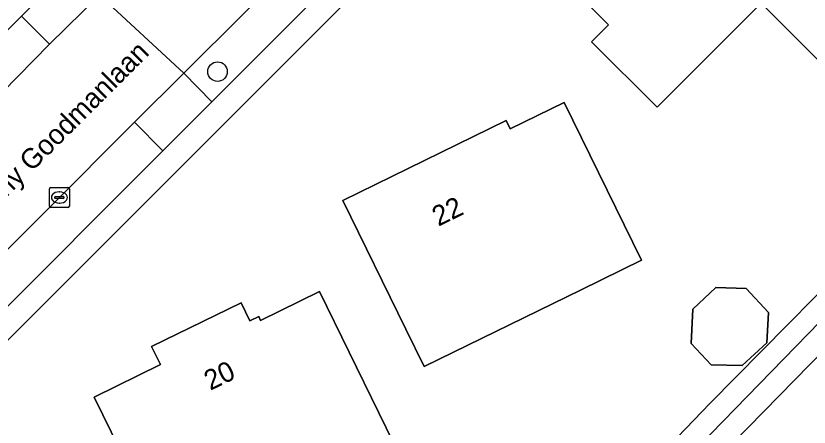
# Model space of a CAD drawing. Extents: x 160455 to 162082, y 388339 to 389736.
# Drawn here: x 160867.55 to 160907.21, y 389266.53 to 389287.09 of the extents above; entities that cross this region are included whole.
import ezdxf

# ---------------------------------------------------------------- set-up
doc = ezdxf.new("R2010")
doc.units = 0
for name, color, linetype in [('IMGEO_Berm_groen', 7, 'Continuous'), ('IMGEO_Boom', 7, 'Continuous'), ('IMGEO_Erf', 7, 'Continuous'), ('IMGEO_Groenvoorziening', 7, 'Continuous'), ('IMGEO_Hek', 7, 'Continuous'), ('IMGEO_Kolk', 7, 'Continuous'), ('IMGEO_Openbare_ruimte_label', 7, 'Continuous'), ('IMGEO_Pand', 7, 'Continuous'), ('IMGEO_Pand_nummerreeks', 7, 'Continuous'), ('IMGEO_Parkeervlak_open', 7, 'Continuous'), ('IMGEO_Rijbaan_lokaal_gesloten', 7, 'Continuous'), ('IMGEO_Voetpad_open', 7, 'Continuous')]:
    doc.layers.add(name, color=color, linetype=linetype)

msp = doc.modelspace()

# ---------------------------------------------------------------- linework, layer by layer
at = {"layer": 'IMGEO_Berm_groen'}
msp.add_lwpolyline([(160870.656, 389228.309), (160890.394, 389248.173), (160892.2, 389250), (160914.881, 389272.948), (160920.665, 389278.775), (160922.065, 389280.415), (160923.85, 389282.308), (160923.562, 389282.652), (160921.88, 389284.617), (160887.998, 389250), (160853.879, 389215.14), (160851.494, 389212.563), (160848.916, 389210.18), (160846.16, 389208.004), (160846.913, 389206.534), (160847.69, 389206.907), (160850.62, 389209.147), (160857.999, 389215.772)], close=True, dxfattribs=at)
at = {"layer": 'IMGEO_Boom'}
msp.add_circle((160877.632, 389284.305), 0.489, dxfattribs=at)
at = {"layer": 'IMGEO_Erf'}
for points in [[(160900.397, 389304.112), (160889.626, 389293.379), (160867.245, 389270.976), (160846.216, 389250), (160833.909, 389237.724), (160832.397, 389236.292), (160844.925, 389210.52), (160845.146, 389210.064), (160857.93, 389221.775), (160881.681, 389246.302), (160902.239, 389267.711)], [(160902.239, 389267.711), (160920.48, 389286.174), (160918.329, 389288.512)]]:
    msp.add_lwpolyline(points, dxfattribs=at)
for points in [[(160894.382, 389289.448), (160897.104, 389292.173), (160900.369, 389295.444), (160903.086, 389298.164), (160905.888, 389295.361), (160906.744, 389296.217), (160910.002, 389292.95), (160909.613, 389292.561), (160910.158, 389292.017), (160909.614, 389291.473), (160914.047, 389287.043), (160909.778, 389282.768), (160904.809, 389287.73), (160899.607, 389282.52), (160896.33, 389285.793), (160897.185, 389286.649)], [(160883.896, 389277.861), (160892.054, 389281.856), (160892.258, 389281.44), (160894.959, 389282.763), (160898.821, 389274.877), (160895.804, 389273.4), (160887.961, 389269.56), (160887.049, 389271.423)], [(160902.546, 389273.503), (160904.054, 389273.464), (160905.176, 389272.269), (160905.09, 389270.745), (160903.863, 389269.608), (160902.308, 389269.647), (160901.303, 389270.718), (160901.399, 389272.42)], [(160871.472, 389268.035), (160874.775, 389269.667), (160874.333, 389270.562), (160878.816, 389272.743), (160879.253, 389271.85), (160879.69, 389272.064), (160879.786, 389271.868), (160882.732, 389273.308), (160887.176, 389264.22), (160884.23, 389262.779), (160884.326, 389262.583), (160883.879, 389262.365), (160884.316, 389261.472), (160879.852, 389259.29), (160878.612, 389261.825), (160875.3, 389260.206)]]:
    msp.add_lwpolyline(points, close=True, dxfattribs=at)
at = {"layer": 'IMGEO_Groenvoorziening'}
for points in [[(160853.898, 389216.458), (160886.534, 389250), (160921.088, 389285.514), (160920.48, 389286.174), (160902.239, 389267.711), (160881.681, 389246.302), (160857.93, 389221.775), (160845.146, 389210.064), (160845.569, 389209.194), (160848.528, 389211.401), (160851.31, 389213.827)], [(160853.879, 389215.14), (160887.998, 389250), (160921.88, 389284.617), (160921.088, 389285.514), (160886.534, 389250), (160853.898, 389216.458), (160851.31, 389213.827), (160848.528, 389211.401), (160845.569, 389209.194), (160845.733, 389208.863), (160846.16, 389208.004), (160848.916, 389210.18), (160851.494, 389212.563)]]:
    msp.add_lwpolyline(points, close=True, dxfattribs=at)
at = {"layer": 'IMGEO_Hek'}
msp.add_lwpolyline([(160845.146, 389210.064), (160857.93, 389221.775), (160881.681, 389246.302), (160902.239, 389267.711), (160920.48, 389286.174)], dxfattribs=at)
at = {"layer": 'IMGEO_Kolk'}
for p, q in [((160869.225, 389277.585), (160869.225, 389278.437)), ((160869.3, 389278.511), (160870.152, 389278.511)), ((160869.713, 389278.291), (160869.738, 389278.291)), ((160870.226, 389278.437), (160870.226, 389277.585)), ((160869.484, 389278.005), (160869.484, 389278.017)), ((160869.922, 389277.968), (160869.524, 389277.968)), ((160869.527, 389278.054), (160869.925, 389278.054)), ((160869.968, 389278.017), (160869.968, 389278.005)), ((160870.152, 389277.511), (160869.3, 389277.511)), ((160869.736, 389277.731), (160869.711, 389277.731))]:
    msp.add_line(p, q, dxfattribs=at)
for points in [[(160869.225, 389277.585), (160869.225, 389278.437)], [(160869.3, 389278.511), (160870.152, 389278.511)], [(160870.226, 389278.437), (160870.226, 389277.585)], [(160870.152, 389277.511), (160869.3, 389277.511)]]:
    msp.add_lwpolyline(points, dxfattribs=at)
for centre, radius, start, end in [((160869.302, 389278.435), 0.0765, 91.552, 178.448), ((160869.302, 389278.435), 0.0765, 91.552, 178.448), ((160870.15, 389278.435), 0.0765, 1.552, 88.448), ((160870.15, 389278.435), 0.0765, 1.552, 88.448), ((160869.524, 389278.014), 0.0403, 85.8775, 175.7526), ((160869.521, 389278.004), 0.0366, 178.938, 274.7102), ((160869.925, 389278.011), 0.043, 264.8664, 352.4533), ((160869.929, 389278.016), 0.0386, 1.7309, 96.639), ((160869.302, 389277.587), 0.0765, 181.552, 268.448), ((160869.302, 389277.587), 0.0765, 181.552, 268.448), ((160870.15, 389277.587), 0.0765, 271.552, 358.448), ((160870.15, 389277.587), 0.0765, 271.552, 358.448)]:
    msp.add_arc(centre, radius, start, end, dxfattribs=at)
for centre, major_axis, ratio, start_param, end_param in [((160869.712, 389278.011), (-0.387, 0.002), 0.722429, 4.712389, 7.853982), ((160869.737, 389278.011), (-0.39, 0.002), 0.717154, 1.570796, 4.712389)]:
    msp.add_ellipse(centre, major_axis=major_axis, ratio=ratio, start_param=start_param, end_param=end_param, dxfattribs=at)
at = {"layer": 'IMGEO_Pand'}
for points in [[(160900.369, 389295.444), (160897.104, 389292.173), (160894.382, 389289.448), (160897.185, 389286.649), (160896.33, 389285.793), (160899.607, 389282.52), (160904.809, 389287.73), (160909.778, 389282.768), (160914.047, 389287.043), (160909.614, 389291.473), (160910.158, 389292.017), (160909.613, 389292.561), (160910.002, 389292.95), (160906.744, 389296.217), (160905.888, 389295.361), (160903.086, 389298.164)], [(160894.959, 389282.763), (160892.258, 389281.44), (160892.054, 389281.856), (160883.896, 389277.861), (160887.049, 389271.423), (160887.961, 389269.56), (160895.804, 389273.4), (160898.821, 389274.877)], [(160902.546, 389273.503), (160901.399, 389272.42), (160901.303, 389270.718), (160902.308, 389269.647), (160903.863, 389269.608), (160905.09, 389270.745), (160905.176, 389272.269), (160904.054, 389273.464)], [(160879.852, 389259.29), (160884.316, 389261.472), (160883.879, 389262.365), (160884.326, 389262.583), (160884.23, 389262.779), (160887.176, 389264.22), (160882.732, 389273.308), (160879.786, 389271.868), (160879.69, 389272.064), (160879.253, 389271.85), (160878.816, 389272.743), (160874.333, 389270.562), (160874.775, 389269.667), (160871.472, 389268.035), (160875.3, 389260.206), (160878.612, 389261.825)]]:
    msp.add_lwpolyline(points, close=True, dxfattribs=at)
at = {"layer": 'IMGEO_Parkeervlak_open'}
for points in [[(160877.348, 389282.798), (160886.248, 389291.702), (160884.846, 389293.124), (160881.993, 389290.255), (160875.951, 389284.22)], [(160852.749, 389271.986), (160854.165, 389270.591), (160854.83, 389271.264), (160866.057, 389282.459), (160869.235, 389285.669), (160867.83, 389287.079)], [(160864.587, 389272.863), (160865.987, 389271.421), (160874.893, 389280.341), (160873.485, 389281.773)]]:
    msp.add_lwpolyline(points, close=True, dxfattribs=at)
at = {"layer": 'IMGEO_Rijbaan_lokaal_gesloten'}
msp.add_lwpolyline([(160895.89, 389304.204), (160896.127, 389304.406), (160891.965, 389308.376), (160891.545, 389307.928), (160877.421, 389293.854), (160871.723, 389288.141), (160875.951, 389284.22), (160881.993, 389290.255), (160884.846, 389293.124), (160887.308, 389295.575), (160887.728, 389296.003), (160890.188, 389298.472)], close=True, dxfattribs=at)
msp.add_lwpolyline([(160827.481, 389236.456), (160828.316, 389237.065), (160830.464, 389238.895), (160832.095, 389240.446), (160840.181, 389248.482), (160841.68, 389250), (160842.472, 389250.802), (160842.642, 389250.949), (160845.616, 389253.922), (160848.091, 389256.368), (160858.987, 389267.272), (160862.113, 389270.389), (160864.587, 389272.863), (160873.485, 389281.773), (160875.951, 389284.22), (160871.723, 389288.141), (160869.235, 389285.669), (160866.057, 389282.459), (160854.83, 389271.264), (160854.165, 389270.591)], dxfattribs=at)
at = {"layer": 'IMGEO_Voetpad_open'}
for points in [[(160867.83, 389287.079), (160870.28, 389289.553), (160890.552, 389309.774), (160893.962, 389313.171), (160891.778, 389315.254), (160891.643, 389315.376)], [(160903.232, 389304.131), (160903.211, 389304.153), (160900.943, 389306.373), (160897.541, 389302.991), (160891.593, 389297.036), (160889.133, 389294.59), (160888.704, 389294.164), (160886.248, 389291.702), (160877.348, 389282.798), (160874.893, 389280.341), (160865.987, 389271.421), (160863.543, 389268.957), (160849.509, 389254.958)], [(160867.245, 389270.976), (160889.626, 389293.379), (160900.397, 389304.112)], [(160849.659, 389268.071), (160849.229, 389268.485), (160852.749, 389271.986), (160867.83, 389287.079)]]:
    msp.add_lwpolyline(points, dxfattribs=at)
for points in [[(160870.28, 389289.553), (160867.83, 389287.079), (160869.235, 389285.669), (160871.723, 389288.141)], [(160877.348, 389282.798), (160875.951, 389284.22), (160873.485, 389281.773), (160874.893, 389280.341)]]:
    msp.add_lwpolyline(points, close=True, dxfattribs=at)

# ---------------------------------------------------------------- texts
at = {"layer": 'IMGEO_Openbare_ruimte_label'}
msp.add_text('Benny Goodmanlaan', height=1, rotation=45, dxfattribs=at).set_placement((160865.391, 389276.319))
at = {"layer": 'IMGEO_Pand_nummerreeks'}
for s, rotation, p in [('22', 26.0925, (160888.673, 389276.548)), ('20', 25.9431, (160877.268, 389268.343))]:
    msp.add_text(s, height=1, rotation=rotation, dxfattribs=at).set_placement(p)

doc.saveas('drawing.dxf')
